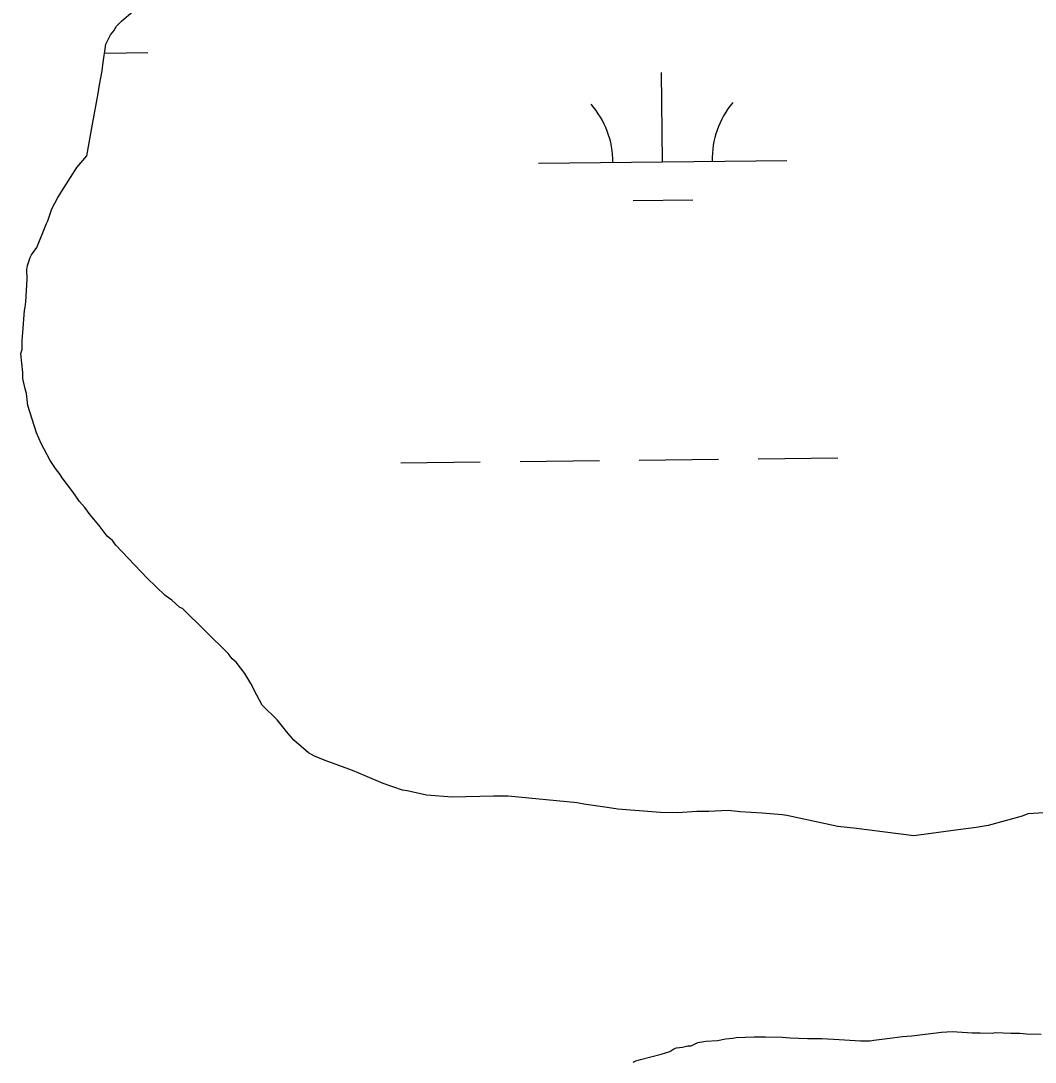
# Model space of a CAD drawing. Extents: x 3684037 to 3722149, y 433263 to 459021.
# Drawn here: x 3690529.5 to 3690938.2, y 446609.3 to 447028.8 of the extents above; entities that cross this region are included whole.
import ezdxf

# ---------------------------------------------------------------- set-up
doc = ezdxf.new("R2010")
doc.units = 0
doc.layers.add('V-TOPO-SHOR', color=7, linetype='Continuous')
doc.layers.add('V-WETL-SWMP', color=7, linetype='Continuous')

msp = doc.modelspace()

# ---------------------------------------------------------------- linework, layer by layer
at = {"layer": 'V-TOPO-SHOR'}
for p, q in [((3690568.04, 447026.64), (3690570.17, 447028.79)), ((3690565.66, 447023.14), (3690566.98, 447024.76)), ((3690566.98, 447024.76), (3690568.04, 447026.64)), ((3690562.52, 447011.07), (3690563.81, 447019.38)), ((3690563.81, 447019.38), (3690565.66, 447023.14)), ((3690562.27, 447008.66), (3690562.52, 447011.07)), ((3690561.23, 447003.03), (3690562.27, 447008.66)), ((3690560.72, 446999.55), (3690561.23, 447003.03)), ((3690558.39, 446987.22), (3690560.72, 446999.55)), ((3690556.06, 446974.35), (3690558.39, 446987.22)), ((3690552.07, 446969.77), (3690556.06, 446974.35)), ((3690544.38, 446957.67), (3690552.07, 446969.77)), ((3690542, 446953.11), (3690544.38, 446957.67)), ((3690540.43, 446948.28), (3690542, 446953.11)), ((3690539.9, 446947.2), (3690540.43, 446948.28)), ((3690535.94, 446937.54), (3690539.9, 446947.2)), ((3690533.82, 446934.58), (3690535.94, 446937.54)), ((3690532.24, 446930.29), (3690533.29, 446933.51)), ((3690533.29, 446933.51), (3690533.82, 446934.58)), ((3690531.98, 446928.68), (3690532.24, 446930.29)), ((3690532.01, 446924.66), (3690531.98, 446928.68)), ((3690531.53, 446915.55), (3690532.01, 446924.66)), ((3690531.28, 446913.41), (3690531.53, 446915.55)), ((3690530.27, 446903.23), (3690531.02, 446912.07)), ((3690531.02, 446912.07), (3690531.28, 446913.41)), ((3690530.02, 446900.02), (3690530.27, 446903.23)), ((3690530.04, 446896.53), (3690530.02, 446900.02)), ((3690529.52, 446894.66), (3690530.04, 446896.53)), ((3690530.37, 446887.17), (3690529.52, 446894.66)), ((3690530.39, 446884.76), (3690530.37, 446887.17)), ((3690531.22, 446880.48), (3690530.39, 446884.76)), ((3690531.77, 446878.6), (3690531.22, 446880.48)), ((3690532.33, 446873.79), (3690531.77, 446878.6)), ((3690535.88, 446862.83), (3690532.33, 446873.79)), ((3690537.78, 446858.56), (3690535.88, 446862.83)), ((3690541.31, 446851.62), (3690537.78, 446858.56)), ((3690543.47, 446848.42), (3690541.31, 446851.62)), ((3690545.36, 446846.03), (3690543.47, 446848.42)), ((3690546.17, 446844.69), (3690545.36, 446846.03)), ((3690550.49, 446839.1), (3690546.17, 446844.69)), ((3690553.19, 446835.1), (3690550.49, 446839.1)), ((3690555.35, 446832.7), (3690553.19, 446835.1)), ((3690557.51, 446829.77), (3690555.35, 446832.7)), ((3690561.02, 446825.51), (3690557.51, 446829.77)), ((3690564.26, 446821.24), (3690561.02, 446825.51)), ((3690566.41, 446819.38), (3690564.26, 446821.24)), ((3690567.76, 446817.52), (3690566.41, 446819.38)), ((3690580.43, 446804.21), (3690567.76, 446817.52)), ((3690587.71, 446797.3), (3690580.43, 446804.21)), ((3690590.4, 446795.44), (3690587.71, 446797.3)), ((3690593.63, 446792.51), (3690590.4, 446795.44)), ((3690594.7, 446791.99), (3690593.63, 446792.51)), ((3690613.02, 446773.89), (3690594.7, 446791.99)), ((3690614.64, 446771.76), (3690613.02, 446773.89)), ((3690616.26, 446770.43), (3690614.64, 446771.76)), ((3690619.77, 446765.9), (3690616.26, 446770.43)), ((3690622.2, 446761.9), (3690619.77, 446765.9)), ((3690624.64, 446757.1), (3690622.2, 446761.9)), ((3690626.81, 446753.1), (3690624.64, 446757.1)), ((3690632.74, 446747.24), (3690626.81, 446753.1)), ((3690636.52, 446742.45), (3690632.74, 446747.24)), ((3690639.49, 446738.99), (3690636.52, 446742.45)), ((3690645.41, 446733.94), (3690639.49, 446738.99)), ((3690647.83, 446732.61), (3690645.41, 446733.94)), ((3690652.12, 446730.77), (3690647.83, 446732.61)), ((3690663.13, 446726.82), (3690652.12, 446730.77)), ((3690668.23, 446724.71), (3690663.13, 446726.82)), ((3690675.48, 446721.54), (3690668.23, 446724.71)), ((3690683.26, 446718.92), (3690675.48, 446721.54)), ((3690685.13, 446718.66), (3690683.26, 446718.92)), ((3690692.91, 446716.84), (3690685.13, 446718.66)), ((3690703.36, 446716.1), (3690692.91, 446716.84)), ((3690719.96, 446716.47), (3690703.36, 446716.1)), ((3690725.85, 446716.51), (3690719.96, 446716.47)), ((3690753.71, 446713.74), (3690725.85, 446716.51)), ((3690756.39, 446713.22), (3690753.71, 446713.74)), ((3690765.77, 446711.94), (3690756.39, 446713.22)), ((3690770.06, 446711.17), (3690765.77, 446711.94)), ((3690787.2, 446709.94), (3690770.06, 446711.17)), ((3690794.17, 446709.71), (3690787.2, 446709.94)), ((3690801.93, 446710.3), (3690794.17, 446709.71)), ((3690806.75, 446710.33), (3690801.93, 446710.3)), ((3690814.51, 446710.65), (3690806.75, 446710.33)), ((3690819.33, 446710.14), (3690814.51, 446710.65)), ((3690828.17, 446709.66), (3690819.33, 446710.14)), ((3690836.21, 446708.91), (3690828.17, 446709.66)), ((3690838.08, 446708.65), (3690836.21, 446708.91)), ((3690935.27, 446709.27), (3690932.87, 446708.45)), ((3690943.84, 446709.86), (3690935.27, 446709.27)), ((3690858.73, 446704.23), (3690838.08, 446708.65)), ((3690932.87, 446708.45), (3690919.24, 446704.62)), ((3690866.23, 446703.48), (3690858.73, 446704.23)), ((3690889.28, 446700.41), (3690866.23, 446703.48)), ((3690907.2, 446702.94), (3690889.28, 446700.41)), ((3690914.42, 446703.78), (3690907.2, 446702.94)), ((3690919.24, 446704.62), (3690914.42, 446703.78)), ((3690888.42, 446619.91), (3690900.46, 446621.32)), ((3690900.46, 446621.32), (3690904.74, 446621.62)), ((3690904.74, 446621.62), (3690912.78, 446621.13)), ((3690912.78, 446621.13), (3690915.99, 446621.15)), ((3690915.99, 446621.15), (3690920.81, 446620.92)), ((3690920.81, 446620.92), (3690922.15, 446621.19)), ((3690922.15, 446621.19), (3690928.31, 446620.96)), ((3690928.31, 446620.96), (3690932.06, 446620.99)), ((3690932.06, 446620.99), (3690934.73, 446620.74)), ((3690799.55, 446615.86), (3690802.22, 446617.22)), ((3690802.22, 446617.22), (3690805.43, 446617.77)), ((3690805.43, 446617.77), (3690810.25, 446618.07)), ((3690810.25, 446618.07), (3690813.46, 446618.63)), ((3690813.46, 446618.63), (3690816.4, 446618.91)), ((3690816.4, 446618.91), (3690817.74, 446619.19)), ((3690817.74, 446619.19), (3690824.96, 446619.5)), ((3690824.96, 446619.5), (3690829.52, 446619.53)), ((3690829.52, 446619.53), (3690836.21, 446619.31)), ((3690836.21, 446619.31), (3690839.43, 446619.06)), ((3690839.43, 446619.06), (3690846.39, 446618.84)), ((3690846.39, 446618.84), (3690852.28, 446618.87)), ((3690852.28, 446618.87), (3690859.24, 446618.38)), ((3690859.24, 446618.38), (3690867.81, 446617.9)), ((3690867.81, 446617.9), (3690871.56, 446617.92)), ((3690871.56, 446617.92), (3690873.17, 446618.2)), ((3690873.17, 446618.2), (3690880.66, 446619.05)), ((3690880.66, 446619.05), (3690884.67, 446619.61)), ((3690884.67, 446619.61), (3690888.42, 446619.91)), ((3690934.73, 446620.74), (3690940.63, 446620.51)), ((3690779.2, 446610.35), (3690787.49, 446612.55)), ((3690787.49, 446612.55), (3690790.96, 446613.64)), ((3690790.96, 446613.64), (3690792.56, 446614.72)), ((3690792.56, 446614.72), (3690793.64, 446615.09)), ((3690793.64, 446615.09), (3690793.67, 446615.02)), ((3690793.67, 446615.02), (3690796.07, 446615.3)), ((3690796.07, 446615.3), (3690798.21, 446615.85)), ((3690798.21, 446615.85), (3690799.55, 446615.86)), ((3690776.26, 446609.26), (3690777.33, 446609.81)), ((3690777.33, 446609.81), (3690779.2, 446610.35))]:
    msp.add_line(p, q, dxfattribs=at)
at = {"layer": 'V-WETL-SWMP'}
for p, q in [((3690563.26, 447015.83), (3690580.7, 447016.03)), ((3690788.07, 446972.01), (3690787.65, 447008.01)), ((3690738.07, 446971.43), (3690838.07, 446972.59)), ((3690776.25, 446956.44), (3690800.25, 446956.72)), ((3690730.63, 446851.27), (3690762.62, 446851.64)), ((3690778.62, 446851.82), (3690810.62, 446852.2)), ((3690826.62, 446852.38), (3690858.62, 446852.75)), ((3690682.63, 446850.71), (3690714.63, 446851.08))]:
    msp.add_line(p, q, dxfattribs=at)
for points in [[(3690692.91, 446716.84), (3690685.13, 446718.66), (3690683.26, 446718.92), (3690675.48, 446721.54), (3690668.23, 446724.71), (3690663.13, 446726.82), (3690652.12, 446730.77), (3690647.83, 446732.61), (3690645.41, 446733.94), (3690639.49, 446738.99), (3690636.52, 446742.45), (3690632.74, 446747.24), (3690626.81, 446753.1), (3690624.64, 446757.1), (3690622.2, 446761.9), (3690619.77, 446765.9), (3690616.26, 446770.43), (3690614.64, 446771.76), (3690613.02, 446773.89), (3690594.7, 446791.99), (3690593.63, 446792.51), (3690590.4, 446795.44), (3690587.71, 446797.3), (3690580.43, 446804.21), (3690567.76, 446817.52), (3690566.41, 446819.38), (3690564.26, 446821.24), (3690561.02, 446825.51), (3690557.51, 446829.77), (3690555.35, 446832.7), (3690553.19, 446835.1), (3690550.49, 446839.1), (3690546.17, 446844.69), (3690545.36, 446846.03), (3690543.47, 446848.42), (3690541.31, 446851.62), (3690537.78, 446858.56), (3690535.88, 446862.83), (3690532.33, 446873.79), (3690531.77, 446878.6), (3690531.22, 446880.48), (3690530.39, 446884.76), (3690530.37, 446887.17), (3690529.52, 446894.66), (3690530.04, 446896.53), (3690530.02, 446900.02), (3690530.27, 446903.23), (3690531.02, 446912.07), (3690531.28, 446913.41), (3690531.53, 446915.55), (3690532.01, 446924.66), (3690531.98, 446928.68), (3690532.24, 446930.29), (3690533.29, 446933.51), (3690533.82, 446934.58), (3690535.94, 446937.54), (3690539.9, 446947.2), (3690540.43, 446948.28), (3690542, 446953.11), (3690544.38, 446957.67), (3690552.07, 446969.77), (3690556.06, 446974.35), (3690558.39, 446987.22), (3690560.72, 446999.55), (3690561.23, 447003.03), (3690562.27, 447008.66), (3690562.52, 447011.07), (3690563.81, 447019.38), (3690565.66, 447023.14), (3690566.98, 447024.76), (3690568.04, 447026.64), (3690570.17, 447028.79), (3690574.7, 447032.57)], [(3690943.84, 446709.86), (3690935.27, 446709.27), (3690932.87, 446708.45), (3690919.24, 446704.62), (3690914.42, 446703.78), (3690907.2, 446702.94), (3690889.28, 446700.41), (3690866.23, 446703.48), (3690858.73, 446704.23), (3690838.08, 446708.65), (3690836.21, 446708.91), (3690828.17, 446709.66), (3690819.33, 446710.14), (3690814.51, 446710.65), (3690806.75, 446710.33), (3690801.93, 446710.3), (3690794.17, 446709.71), (3690787.2, 446709.94), (3690770.06, 446711.17), (3690765.77, 446711.94), (3690756.39, 446713.22), (3690753.71, 446713.74), (3690725.85, 446716.51), (3690719.96, 446716.47), (3690703.36, 446716.1), (3690692.91, 446716.84)], [(3690867.81, 446617.9), (3690871.56, 446617.92), (3690873.17, 446618.2), (3690880.66, 446619.05), (3690884.67, 446619.61), (3690888.42, 446619.91), (3690900.46, 446621.32), (3690904.74, 446621.62), (3690912.78, 446621.13), (3690915.99, 446621.15), (3690920.81, 446620.92), (3690922.15, 446621.19), (3690928.31, 446620.96), (3690932.06, 446620.99), (3690934.73, 446620.73), (3690940.63, 446620.51)], [(3690776.26, 446609.27), (3690777.33, 446609.81), (3690779.2, 446610.35), (3690787.49, 446612.55), (3690790.96, 446613.64), (3690792.56, 446614.72), (3690793.64, 446615.09), (3690793.67, 446615.02), (3690796.07, 446615.3), (3690798.21, 446615.85), (3690799.55, 446615.86), (3690802.22, 446617.22), (3690805.43, 446617.77), (3690810.25, 446618.07), (3690813.46, 446618.63), (3690816.4, 446618.91), (3690817.74, 446619.19), (3690824.96, 446619.5), (3690829.52, 446619.53), (3690836.21, 446619.31), (3690839.43, 446619.06), (3690846.39, 446618.84), (3690852.28, 446618.87), (3690859.24, 446618.38), (3690867.81, 446617.9)]]:
    msp.add_lwpolyline(points, dxfattribs=at)
for centre, start, end in [((3690732.82, 446971.85), 359.8949, 41.4385), ((3690843.3, 446973.13), 139.8949, 181.4385)]:
    msp.add_arc(centre, 35.25, start, end, dxfattribs=at)

doc.saveas('drawing.dxf')
